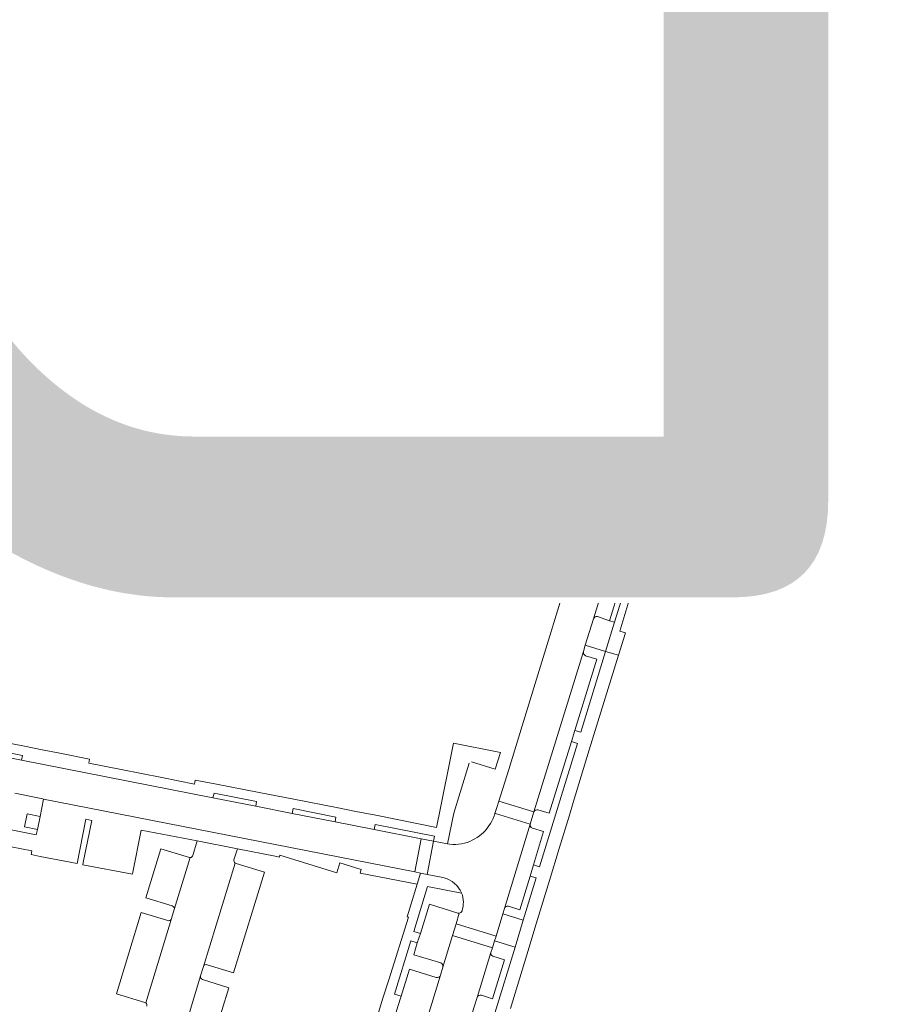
# Model space of a CAD drawing. Header units: metres. Extents: x 166325 to 190320, y 381923 to 404576.
# Tile 756 of 1056: x 175660 to 175789, y 396252 to 396398. Entities that reach past the tile are written whole.
import ezdxf

# ---------------------------------------------------------------- set-up
doc = ezdxf.new("R2010")
doc.units = ezdxf.units.M
for name, color, linetype, lineweight in [('B-WE-VH-VERHARDING_BETONSTRAATSTEEN-GV', 8, 'Continuous', 18), ('B-WE-VH-VERHARDING_GESLOTEN-GV', 8, 'Continuous', 18), ('B-WE-VH-VERHARDING_STRAATBAKSTEEN-GV', 8, 'Continuous', 18), ('X-XX-AL-TEKENBLAD-T50', 4, 'Continuous', 50)]:
    doc.layers.add(name, color=color, linetype=linetype, lineweight=lineweight)
doc.styles.add('NLCS-ISO-M500-T50', font='NLCS-ISO.ttf', dxfattribs={"height": 2.5})

msp = doc.modelspace()

# ---------------------------------------------------------------- linework, layer by layer
at = {"layer": 'B-WE-VH-VERHARDING_BETONSTRAATSTEEN-GV', "flags": 128}
for points in [[(175662.242, 396355.1), (175659.283, 396355.825), (175658.721, 396353.643), (175658.519, 396352.855), (175658.229, 396351.728), (175661.132, 396350.878), (175661.405, 396351.916), (175661.6, 396352.658), (175661.65, 396352.847)], [(175702.559, 396344.42), (175699.964, 396345.149), (175699.318, 396342.869), (175699.108, 396342.127), (175698.592, 396340.303), (175701.228, 396339.706), (175701.692, 396341.447), (175701.953, 396342.24)], [(175721.82, 396339.368), (175713.547, 396341.597), (175712.962, 396339.279), (175712.757, 396338.533), (175712.198, 396336.412), (175716.579, 396335.105), (175716.738, 396335.574), (175720.487, 396334.574), (175720.65, 396335.19), (175720.969, 396336.399), (175721.188, 396337.178)], [(175743.6, 396323.299), (175734.468, 396293.572), (175732.466, 396287.069), (175730.986, 396282.395), (175736.17, 396280.793), (175743.512, 396304.593), (175743.798, 396305.52), (175744.999, 396309.408), (175748.811, 396321.788)], [(175730.986, 396282.395), (175730.642, 396281.302), (175730.413, 396280.572), (175730.497, 396280.546), (175735.626, 396278.978), (175736.17, 396280.793)], [(175724.651, 396264.215), (175724.128, 396262.506), (175730.04, 396260.672), (175730.357, 396261.688), (175730.577, 396262.4)]]:
    msp.add_lwpolyline(points, close=True, dxfattribs=at)
for points in [[(175662.242, 396355.1), (175661.65, 396352.847)], [(175674.496, 396351.877), (175662.242, 396355.1)], [(175662.208, 396353.167), (175667.223, 396351.837), (175668.7, 396351.445), (175673.267, 396350.228)], [(175673.929, 396351.54), (175673.64, 396350.478), (175673.938, 396350.383), (175673.703, 396349.485), (175675.351, 396349.053), (175676.025, 396351.433)], [(175673.64, 396350.478), (175673.929, 396351.54)], [(175676.025, 396351.433), (175674.496, 396351.877)], [(175687.794, 396345.907), (175688.384, 396348.151), (175677.052, 396351.176)], [(175677.353, 396350.549), (175677.053, 396349.49)], [(175677.235, 396349.129), (175681.238, 396348.08), (175682.757, 396347.682), (175687.469, 396346.446)], [(175692.414, 396347.079), (175688.384, 396348.151), (175687.794, 396345.907), (175687.762, 396345.785), (175687.567, 396345.043), (175687.153, 396343.468), (175689.653, 396342.834), (175690.125, 396344.5), (175690.342, 396345.267)], [(175699.964, 396345.149), (175699.902, 396345.165), (175693.415, 396346.815)], [(175690.916, 396345.591), (175691.27, 396345.488)], [(175691.631, 396345.699), (175691.905, 396346.76)], [(175693.721, 396346.254), (175693.45, 396345.184)], [(175693.63, 396344.824), (175698.989, 396343.413)], [(175699.318, 396342.869), (175699.964, 396345.149)], [(175707.564, 396343.153), (175702.559, 396344.42), (175701.953, 396342.24)], [(175702.536, 396342.549), (175706.37, 396341.519)], [(175706.75, 396341.758), (175707.023, 396342.827)], [(175713.547, 396341.597), (175708.559, 396342.858)], [(175708.863, 396342.299), (175708.543, 396341.219), (175708.594, 396341.023), (175708.767, 396340.882), (175712.647, 396339.836)], [(175712.962, 396339.279), (175713.547, 396341.597)], [(175754.694, 396338.664), (175755.025, 396339.798), (175755.123, 396340.13), (175749.701, 396341.648), (175749.288, 396340.332)], [(175726.817, 396338.064), (175721.82, 396339.368), (175721.188, 396337.178)], [(175721.792, 396337.468), (175725.644, 396336.474)], [(175725.991, 396336.697), (175726.253, 396337.737)], [(175740.255, 396334.537), (175727.793, 396337.795)], [(175728.098, 396337.212), (175727.831, 396336.14)], [(175745.336, 396337.484), (175744.236, 396337.596), (175742.795, 396337.975), (175741.668, 396334.1)], [(175728.053, 396335.768), (175739.046, 396332.894)], [(175739.397, 396333.082), (175739.733, 396334.212)], [(175756.561, 396327.935), (175757.431, 396327.617), (175758.627, 396331.694), (175758.707, 396331.967), (175758.289, 396332.121)], [(175744.955, 396327.78), (175744.204, 396325.273), (175749.39, 396323.654), (175749.991, 396325.618)], [(175735.626, 396278.978), (175731.833, 396266.508)], [(175736.113, 396272.935), (175737.629, 396277.902), (175735.96, 396278.394)], [(175732.423, 396266.807), (175734.1, 396266.306), (175735.625, 396271.299), (175736.113, 396272.935)], [(175724.651, 396264.215), (175725.132, 396265.788), (175724.93, 396265.809), (175720.694, 396267.12), (175719.365, 396262.801), (175718.906, 396261.371), (175718.386, 396259.603), (175722.378, 396258.409)], [(175722.688, 396257.797), (175724.128, 396262.506), (175724.651, 396264.215)], [(175722.222, 396235.167), (175722.598, 396236.409), (175723.801, 396240.331), (175725.868, 396247.052), (175727.354, 396251.904), (175727.771, 396253.3), (175729.819, 396259.962), (175730.04, 396260.672), (175724.128, 396262.506), (175722.688, 396257.797), (175722.337, 396256.586), (175719.163, 396246.285), (175718.792, 396245.067), (175716.603, 396237.901)], [(175729.819, 396259.962), (175727.771, 396253.3)], [(175731.814, 396258.872), (175730.079, 396259.402)], [(175728.4, 396253.616), (175730.042, 396253.104), (175731.814, 396258.872)], [(175721.695, 396256.26), (175717.742, 396257.493), (175716.522, 396253.49), (175716.018, 396251.951), (175714.865, 396248.086), (175718.827, 396246.906)], [(175719.163, 396246.285), (175722.337, 396256.586)]]:
    msp.add_lwpolyline(points, dxfattribs=at)
at = {"layer": 'B-WE-VH-VERHARDING_BETONSTRAATSTEEN-GV'}
for points in [[(175661.65, 396352.847, -0.3829529), (175662.208, 396353.167)], [(175674.496, 396351.877, 0.4113338), (175673.929, 396351.54)], [(175677.052, 396351.176, -0.3787534), (175677.353, 396350.549)], [(175673.267, 396350.228, 0.4286586), (175673.64, 396350.478)], [(175677.053, 396349.49, 0.3882777), (175677.235, 396349.129)], [(175691.905, 396346.76, -0.4152126), (175692.414, 396347.079)], [(175693.415, 396346.815, -0.3886599), (175693.721, 396346.254)], [(175687.469, 396346.446, -0.4054472), (175687.794, 396345.907)], [(175690.342, 396345.267, -0.4279327), (175690.916, 396345.591)], [(175691.27, 396345.488, 0.461869), (175691.631, 396345.699)], [(175693.45, 396345.184, 0.4844464), (175693.63, 396344.824)], [(175698.989, 396343.413, -0.4162345), (175699.318, 396342.869)], [(175701.953, 396342.24, -0.3695254), (175702.536, 396342.549)], [(175707.023, 396342.827, -0.4097187), (175707.564, 396343.153)], [(175708.559, 396342.858, -0.4141507), (175708.863, 396342.299)], [(175706.37, 396341.519, 0.4665922), (175706.75, 396341.758)], [(175712.647, 396339.836, -0.3940625), (175712.962, 396339.279)], [(175749.288, 396340.332, -0.3076554), (175745.336, 396337.484)], [(175726.253, 396337.737, -0.3780485), (175726.817, 396338.064)], [(175755.54, 396334.291, -0.2025896), (175754.694, 396338.664)], [(175721.188, 396337.178, -0.4339075), (175721.792, 396337.468)], [(175725.644, 396336.474, 0.4566668), (175725.991, 396336.697)], [(175727.793, 396337.795, -0.4276188), (175728.098, 396337.212)], [(175727.831, 396336.14, 0.4204244), (175728.053, 396335.768)], [(175739.733, 396334.212, -0.4047566), (175740.255, 396334.537)], [(175739.046, 396332.894, 0.5067207), (175739.397, 396333.082)], [(175735.96, 396278.394, -0.4115051), (175735.626, 396278.978)], [(175731.833, 396266.508, -0.4016219), (175732.423, 396266.807)], [(175730.079, 396259.402, -0.3463799), (175729.819, 396259.962)], [(175722.378, 396258.409, -0.3950419), (175722.688, 396257.797)], [(175722.337, 396256.586, -0.4049688), (175721.695, 396256.26)], [(175727.771, 396253.3, -0.4072437), (175728.4, 396253.616)]]:
    msp.add_lwpolyline(points, format="xyb", dxfattribs=at)
at = {"layer": 'B-WE-VH-VERHARDING_GESLOTEN-GV', "flags": 128}
msp.add_lwpolyline([(175663.015, 396280.114), (175661.099, 396280.508), (175660.703, 396278.574), (175662.618, 396278.181)], close=True, dxfattribs=at)
at = {"layer": 'B-WE-VH-VERHARDING_STRAATBAKSTEEN-GV', "flags": 128}
for points in [[(175760.036, 396392.342), (175756.227, 396393.623), (175759.566, 396402.694), (175754.743, 396404.452), (175757.391, 396411.816), (175753.978, 396413.067), (175753.052, 396410.476), (175750.664, 396404.006), (175755.746, 396402.12), (175752.971, 396394.641), (175752.532, 396394.799), (175751.967, 396393.397), (175752.396, 396393.233), (175751.018, 396389.406), (175752.065, 396389.03), (175752.65, 396390.627), (175752.934, 396391.341), (175759.181, 396389.125)], [(175730.797, 396388.167), (175724.93, 396389.73), (175717.173, 396391.796), (175716.943, 396390.966), (175703.597, 396394.493), (175703.661, 396395.123), (175676.907, 396402.53), (175676.547, 396402.643), (175675.452, 396398.696), (175681.11, 396397.045), (175681.435, 396396.95), (175681.342, 396396.631), (175682.746, 396396.236), (175687.138, 396394.999), (175692.807, 396393.402), (175692.985, 396394.078), (175693.113, 396393.844), (175704.769, 396390.645), (175716.724, 396387.463), (175735.434, 396382.615), (175741.793, 396380.966), (175755.944, 396377.038), (175757.066, 396381.17)], [(175769.727, 396390.078), (175770.957, 396394.192), (175773.013, 396401.071), (175773.07, 396401.265), (175767.767, 396403.046), (175766.893, 396400.045), (175766.135, 396397.445), (175761.351, 396381.029), (175759.646, 396375.179), (175757.678, 396368.424), (175752.134, 396349.4), (175750.459, 396344.063), (175755.851, 396342.62), (175764.869, 396373.465)], [(175757.237, 396388.842), (175752.65, 396390.627), (175752.065, 396389.03), (175751.018, 396389.406), (175731.761, 396396.48), (175731.208, 396394.905), (175730.277, 396391.8), (175731.807, 396391.296), (175730.797, 396388.167), (175757.066, 396381.17), (175757.401, 396382.429), (175755.457, 396383.263)], [(175772.335, 396391.933), (175770.957, 396394.192), (175769.727, 396390.078), (175764.869, 396373.465), (175767.23, 396374.659)], [(175761.351, 396381.029), (175758.851, 396381.833), (175757.84, 396375.923), (175759.646, 396375.179)], [(175675.351, 396349.053), (175673.703, 396349.485), (175668.541, 396350.839), (175668.7, 396351.445), (175667.223, 396351.837), (175667.063, 396351.226), (175661.6, 396352.658), (175661.405, 396351.916), (175668.042, 396350.172), (175673.785, 396348.664), (175675.236, 396348.283), (175680.93, 396346.787), (175687.567, 396345.043), (175687.762, 396345.785), (175682.629, 396347.172), (175682.757, 396347.682), (175681.238, 396348.08), (175681.085, 396347.549)], [(175690.125, 396344.5), (175689.653, 396342.834), (175698.592, 396340.303), (175699.108, 396342.127)], [(175701.692, 396341.447), (175701.228, 396339.706), (175712.198, 396336.412), (175712.757, 396338.533)], [(175777.511, 396327.301), (175776.999, 396327.46), (175771.275, 396329.239), (175770.815, 396327.758), (175778.777, 396325.207), (175786.999, 396322.847), (175787.465, 396324.441), (175783.437, 396325.572), (175779.69, 396326.624)], [(175750.705, 396313.516), (175751.72, 396313.209), (175752.255, 396314.98), (175751.24, 396315.287), (175752.194, 396318.446), (175753.209, 396318.139), (175753.57, 396319.336), (175752.556, 396319.642), (175753.761, 396323.635), (175752.381, 396322.724), (175750.15, 396315.487), (175749.451, 396315.685), (175748.939, 396314.044), (175749.645, 396313.824), (175748.134, 396308.914), (175746.806, 396304.591), (175748.715, 396304.032), (175749.737, 396307.332), (175748.914, 396307.582)], [(175792.063, 396323.209), (175789.116, 396323.978), (175788.711, 396322.403), (175791.66, 396321.659)], [(175720.375, 396271.545), (175721.285, 396276.477), (175719.457, 396276.836), (175718.53, 396271.906), (175719.404, 396271.735)], [(175734.614, 396264.739), (175731.589, 396265.682), (175730.577, 396262.4), (175730.357, 396261.688), (175733.393, 396260.751)]]:
    msp.add_lwpolyline(points, close=True, dxfattribs=at)
for points in [[(175659.283, 396355.825), (175662.242, 396355.1), (175674.496, 396351.877), (175676.025, 396351.433), (175677.052, 396351.176), (175688.384, 396348.151), (175692.414, 396347.079), (175693.415, 396346.815), (175699.902, 396345.165), (175699.964, 396345.149), (175702.559, 396344.42), (175707.564, 396343.153), (175708.559, 396342.858), (175713.547, 396341.597), (175721.82, 396339.368), (175726.817, 396338.064), (175727.793, 396337.795), (175740.255, 396334.537), (175741.402, 396338.342), (175678.331, 396354.935), (175615.482, 396371.498)], [(175615.482, 396371.498), (175678.331, 396354.935), (175741.402, 396338.342), (175742.795, 396337.975), (175744.236, 396337.596), (175745.336, 396337.484), (175745.782, 396339.412), (175739.262, 396341.189), (175732.748, 396342.965), (175732.606, 396342.412), (175694.692, 396352.231), (175694.862, 396352.849), (175690.146, 396354.013), (175682.761, 396355.924), (175656.412, 396362.934)], [(175741.668, 396334.1), (175740.881, 396331.145), (175720.969, 396336.399), (175720.65, 396335.19), (175732.825, 396331.978), (175732.642, 396331.331), (175741.53, 396328.959), (175742.82, 396327.196), (175744.353, 396332.19)], [(175766.488, 396329.237), (175760.305, 396331.378), (175759.992, 396331.538), (175758.765, 396327.129), (175758.889, 396327.084), (175765.475, 396324.687), (175771.159, 396322.757), (175776.247, 396321.163)], [(175791.66, 396321.659), (175788.711, 396322.403), (175786.999, 396322.847), (175778.777, 396325.207), (175770.815, 396327.758), (175766.488, 396329.237)], [(175748.811, 396321.788), (175744.999, 396309.408)], [(175749.451, 396315.685), (175750.996, 396320.648), (175749.166, 396321.209)], [(175745.632, 396309.753), (175747.412, 396309.135), (175748.939, 396314.044), (175749.451, 396315.685)], [(175744.999, 396309.408), (175743.798, 396305.52), (175746.806, 396304.591), (175748.134, 396308.914)], [(175748.134, 396308.914), (175747.412, 396309.135), (175745.632, 396309.753)], [(175732.724, 396251.675), (175734.103, 396256.203), (175735.483, 396260.731), (175736.346, 396263.564), (175738.502, 396270.643), (175739.95, 396275.394), (175741.451, 396280.323), (175742.017, 396282.181), (175744.395, 396289.984), (175746.104, 396295.597), (175748.715, 396304.032), (175746.806, 396304.591), (175743.133, 396292.625), (175742.232, 396292.878), (175741.743, 396291.219), (175742.627, 396290.958), (175737.017, 396272.672), (175736.113, 396272.935), (175735.625, 396271.299), (175736.524, 396271.021), (175734.614, 396264.739), (175733.393, 396260.751), (175730.399, 396250.972)], [(175741.743, 396291.219), (175742.232, 396292.878), (175745.493, 396303.453), (175743.846, 396303.955), (175743.528, 396304.228), (175743.512, 396304.593), (175736.17, 396280.793)], [(175726.946, 396288.205), (175730.456, 396287.132), (175731.22, 396289.608), (175724.287, 396290.977), (175723.95, 396289.271), (175722.366, 396281.409), (175721.76, 396278.507), (175712.775, 396280.297), (175709.804, 396280.878), (175707.205, 396281.385), (175700.63, 396282.669), (175698.051, 396283.173), (175695.472, 396283.677), (175688.893, 396284.962), (175686.012, 396285.525), (175685.873, 396284.916), (175681.037, 396285.906), (175675.05, 396287.1), (175675.044, 396287.072), (175670.229, 396288.011), (175670.314, 396288.636), (175665.955, 396289.493), (175663.328, 396290.008), (175660.701, 396290.524), (175652.519, 396292.13)], [(175659.289, 396283.564), (175663.433, 396282.718), (175663.528, 396282.699), (175718.53, 396271.906), (175719.457, 396276.836), (175712.507, 396278.201), (175706.722, 396279.337), (175700.362, 396280.586), (175694.98, 396281.644), (175688.627, 396282.891), (175660.261, 396288.463), (175652.256, 396290.035)], [(175652.412, 396290.758), (175660.394, 396289.157), (175660.261, 396288.463), (175688.627, 396282.891), (175688.785, 396283.594), (175695.095, 396282.325), (175694.98, 396281.644), (175700.362, 396280.586), (175700.528, 396281.29), (175706.854, 396280.01), (175706.722, 396279.337), (175712.507, 396278.201), (175712.65, 396278.951), (175721.446, 396277.194), (175721.285, 396276.477), (175723.376, 396276.066), (175724.305, 396280.636), (175725.237, 396283.685), (175726.615, 396288.047)], [(175736.79, 396281.11), (175738.444, 396280.603), (175741.743, 396291.219)], [(175657.189, 396275.924), (175661.806, 396275.025), (175661.698, 396274.471), (175663.031, 396274.212), (175668.5, 396273.147), (175669.817, 396279.712), (175670.659, 396279.551), (175669.411, 396273.303), (175669.347, 396272.982), (175676.694, 396271.551), (175676.76, 396271.888), (175677.976, 396278.111), (175686.308, 396276.503), (175692.257, 396275.34), (175697.838, 396274.239), (175698.471, 396274.114), (175698.551, 396274.377), (175706.968, 396271.788), (175707.416, 396273.246), (175710.597, 396272.267), (175710.431, 396271.728), (175718.895, 396270.079), (175719.404, 396271.735), (175718.53, 396271.906), (175663.528, 396282.699), (175663.015, 396280.114), (175662.618, 396278.181), (175662.454, 396277.38), (175657.72, 396278.336)], [(175725.132, 396265.788), (175724.651, 396264.215), (175730.577, 396262.4), (175731.589, 396265.682), (175731.833, 396266.508), (175735.626, 396278.978), (175730.497, 396280.546), (175730.413, 396280.572), (175730.339, 396280.335), (175730.293, 396280.199)], [(175685.243, 396274.043), (175685.133, 396274.056), (175680.897, 396275.327), (175678.673, 396268.063), (175682.607, 396266.868)], [(175691.739, 396273.699), (175692.257, 396275.34), (175686.308, 396276.503), (175685.659, 396274.356)], [(175723.716, 396276), (175723.376, 396276.066), (175721.285, 396276.477), (175720.375, 396271.545), (175722.185, 396271.16), (175722.886, 396271.011)], [(175685.243, 396274.043), (175682.899, 396266.316), (175682.487, 396264.982), (175678.662, 396252.496)], [(175682.899, 396266.316), (175685.243, 396274.043)], [(175683.621, 396245.936), (175686.782, 396256.525), (175687.208, 396257.875), (175691.908, 396273.214)], [(175696.246, 396271.869), (175692.049, 396273.145), (175691.908, 396273.214), (175687.208, 396257.875)], [(175687.773, 396258.152), (175691.669, 396256.966), (175696.246, 396271.869)], [(175722.886, 396271.011), (175722.185, 396271.16), (175720.375, 396271.545), (175719.404, 396271.735), (175718.895, 396270.079), (175717.415, 396265.265), (175717.586, 396265.212), (175714.677, 396255.916), (175713.825, 396253.196), (175712.347, 396248.472)], [(175715.529, 396253.774), (175717.96, 396261.674), (175718.906, 396261.371), (175719.365, 396262.801), (175718.403, 396263.076), (175720.437, 396269.768), (175725.479, 396268.762), (175725.468, 396268.788)], [(175725.468, 396268.788), (175725.479, 396268.762)], [(175681.922, 396264.683), (175678.003, 396265.873), (175674.327, 396253.824), (175678.542, 396252.569), (175678.662, 396252.496), (175682.487, 396264.982)], [(175686.782, 396256.525), (175683.621, 396245.936), (175683.694, 396245.913), (175687.891, 396244.625), (175690.998, 396254.749)], [(175690.998, 396254.749), (175687.09, 396255.951)], [(175716.018, 396251.951), (175716.522, 396253.49), (175715.529, 396253.774)]]:
    msp.add_lwpolyline(points, dxfattribs=at)
at = {"layer": 'B-WE-VH-VERHARDING_STRAATBAKSTEEN-GV'}
for points in [[(175744.353, 396332.19, 0.17347), (175741.668, 396334.1)], [(175749.166, 396321.209, -0.3787969), (175748.811, 396321.788)], [(175776.247, 396321.163, 0.0095004), (175791.711, 396316.92)], [(175745.632, 396309.753, 0.3966566), (175744.999, 396309.408)], [(175736.17, 396280.793, -0.4174647), (175736.79, 396281.11)], [(175730.293, 396280.199, -0.2667586), (175725.466, 396276.082)], [(175725.466, 396276.082, -0.0685815), (175723.716, 396276)], [(175685.659, 396274.356, -0.3303908), (175685.243, 396274.043)], [(175691.908, 396273.214, -0.311586), (175691.739, 396273.699)], [(175722.886, 396271.011, -0.2399407), (175725.468, 396268.788)], [(175725.479, 396268.762, -0.1706957), (175725.537, 396266.114)], [(175682.607, 396266.868, -0.3867814), (175682.899, 396266.316)], [(175725.537, 396266.114, -0.2913789), (175725.132, 396265.788)], [(175682.487, 396264.982, -0.3911841), (175681.922, 396264.683)], [(175687.208, 396257.875, -0.4271411), (175687.773, 396258.152)], [(175687.09, 396255.951, -0.385946), (175686.782, 396256.525)], [(175678.662, 396252.496, -0.285121), (175678.834, 396251.991)]]:
    msp.add_lwpolyline(points, format="xyb", dxfattribs=at)

# ---------------------------------------------------------------- next in the draw order: texts
at = {"layer": 'X-XX-AL-TEKENBLAD-T50', "insert": (175600.063, 396311.777), "char_height": 250, "attachment_point": 7, "style": 'NLCS-ISO-M500-T50', "bg_fill": 3, "box_fill_scale": 1, "bg_fill_color": 256, "bg_fill_transparency": 0}
msp.add_mtext('Gemert', dxfattribs=at)

doc.saveas('drawing.dxf')
